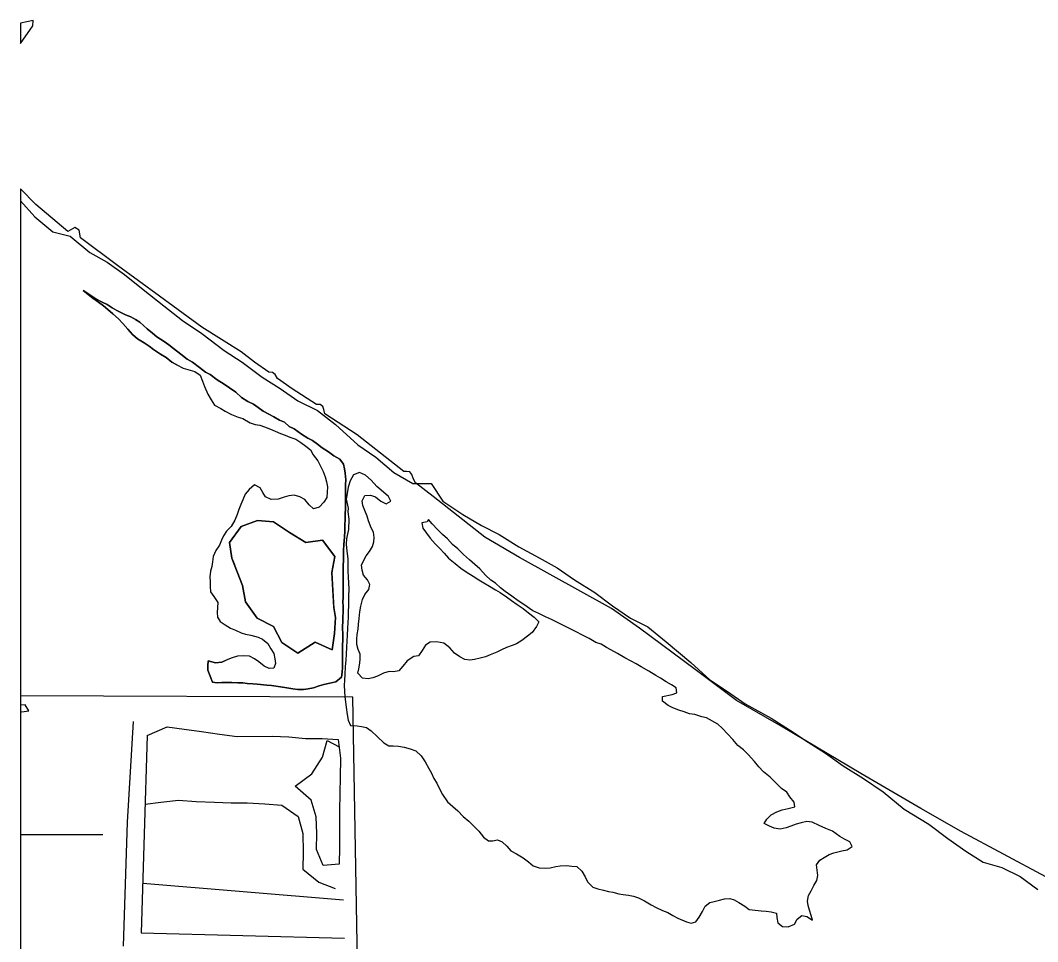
# Model space of a CAD drawing. Extents: x 0 to 34, y 0 to 22.
# Drawn here: x 2.1 to 2.657, y 18.824 to 19.328 of the extents above; entities that cross this region are included whole.
import ezdxf

# ---------------------------------------------------------------- set-up
doc = ezdxf.new("R2010")
doc.units = 0
for name, color, linetype in [('GM_X_Corporation', 7, 'Continuous'), ('GM_X_Major_Lake', 7, 'Continuous'), ('GM_X_Minor_River', 7, 'Continuous')]:
    doc.layers.add(name, color=color, linetype=linetype)

msp = doc.modelspace()

# ---------------------------------------------------------------- linework, layer by layer
at = {"layer": 'GM_X_Corporation'}
for points in [[(2.1, 19.32617), (2.1, 19.31507), (2.1069, 19.32471), (2.10704, 19.32774)], [(2.1, 18.95812), (2.1, 18.4508), (2.29081, 18.44969), (2.28188, 18.95748)]]:
    msp.add_lwpolyline(points, close=True, dxfattribs=at)
msp.add_lwpolyline([(2.66112, 18.85906), (2.61488, 18.88384), (2.59271, 18.89655), (2.55989, 18.91562), (2.51643, 18.94149), (2.49189, 18.95553), (2.46928, 18.97253), (2.43891, 18.99515), (2.42353, 19.00586), (2.37319, 19.03387), (2.35412, 19.04496), (2.33964, 19.05649), (2.32589, 19.06728), (2.31628, 19.07467), (2.3151, 19.0766), (2.31421, 19.07926), (2.31318, 19.08074), (2.31141, 19.08088), (2.30978, 19.08088), (2.28435, 19.10099), (2.26666, 19.11237), (2.26617, 19.11488), (2.26558, 19.11651), (2.2641, 19.11754), (2.26203, 19.11754), (2.24873, 19.12611), (2.24075, 19.13173), (2.23942, 19.13395), (2.23794, 19.13513), (2.23602, 19.13528), (2.22818, 19.14075), (2.22079, 19.14637), (2.19936, 19.15982), (2.17615, 19.17682), (2.15309, 19.19367), (2.13299, 19.20875), (2.1321, 19.21289), (2.12988, 19.21436), (2.12604, 19.21229), (2.10845, 19.22693), (2.1, 19.23555), (2.1, 16.59135)], dxfattribs=at)
at = {"layer": 'GM_X_Major_Lake'}
msp.add_lwpolyline([(2.1, 19.229), (2.1079, 19.22025), (2.11776, 19.21209), (2.12724, 19.20962), (2.13805, 19.20069), (2.14753, 19.19538), (2.15701, 19.18873), (2.16725, 19.18038), (2.17844, 19.17145), (2.18868, 19.16347), (2.19929, 19.15645), (2.21162, 19.14714), (2.22148, 19.14069), (2.23229, 19.13252), (2.24215, 19.12626), (2.25182, 19.11961), (2.26263, 19.11429), (2.27249, 19.10651), (2.28462, 19.0955), (2.29448, 19.08866), (2.30434, 19.0803), (2.31477, 19.07423), (2.32482, 19.07423), (2.33127, 19.06473), (2.34208, 19.05733), (2.35232, 19.05125), (2.36199, 19.04632), (2.3728, 19.03967), (2.38398, 19.03359), (2.39384, 19.02809), (2.40332, 19.02163), (2.41432, 19.01461), (2.42399, 19.00739), (2.43385, 19.00055), (2.44333, 18.99581), (2.45338, 18.98764), (2.46685, 18.97644), (2.47727, 18.96695), (2.48695, 18.96049), (2.49662, 18.95384), (2.51084, 18.94587), (2.52089, 18.9396), (2.53113, 18.93277), (2.54061, 18.92669), (2.55028, 18.91986), (2.56146, 18.91283), (2.57227, 18.90561), (2.58365, 18.89612), (2.59711, 18.88796), (2.60754, 18.87998), (2.6174, 18.87314), (2.62688, 18.86707), (2.63712, 18.86422), (2.64717, 18.85929), (2.65684, 18.85207)], dxfattribs=at)
at = {"layer": 'GM_X_Minor_River'}
for p, q in [((2.10271, 18.95324), (2.1, 18.95295)), ((2.10463, 18.94983), (2.10271, 18.95324)), ((2.1, 18.88221), (2.14522, 18.88217))]:
    msp.add_line(p, q, dxfattribs=at)
for points in [[(2.13438, 19.17993), (2.13972, 19.17578), (2.14277, 19.17351), (2.14544, 19.17162), (2.14792, 19.16954), (2.15059, 19.16708), (2.15364, 19.16444), (2.15612, 19.16179), (2.15879, 19.15876), (2.16146, 19.15592), (2.16413, 19.15346), (2.16775, 19.1512), (2.17042, 19.1495), (2.1729, 19.14761), (2.17671, 19.14516), (2.17975, 19.14327), (2.18299, 19.14063), (2.18566, 19.13931)], [(2.21269, 18.9777), (2.21023, 18.97655), (2.20681, 18.97616), (2.20282, 18.97728), (2.20264, 18.97462), (2.20266, 18.97214), (2.20516, 18.96569), (2.20763, 18.96533), (2.21028, 18.96534), (2.21579, 18.96536), (2.21902, 18.96519), (2.22167, 18.9652), (2.22414, 18.96483), (2.22718, 18.96466), (2.22965, 18.96448), (2.23497, 18.96393), (2.23744, 18.96376), (2.24238, 18.96302), (2.2458, 18.96247), (2.24903, 18.96191), (2.25188, 18.96154), (2.25491, 18.96156), (2.25757, 18.96195), (2.26041, 18.96253), (2.26345, 18.96369), (2.2661, 18.96427), (2.26932, 18.96505), (2.27274, 18.96582), (2.27576, 18.96831), (2.27613, 18.97116), (2.2763, 18.97363), (2.27624, 18.98599), (2.27642, 18.98846), (2.27641, 18.99093), (2.27638, 18.99606), (2.27655, 18.99872), (2.27654, 19.00119), (2.27672, 19.00404), (2.2767, 19.00708), (2.2765, 19.00955), (2.27668, 19.01202), (2.27659, 19.02837), (2.27676, 19.03331), (2.27692, 19.03768), (2.2771, 19.04091), (2.27746, 19.04491), (2.27763, 19.04833), (2.27761, 19.05137), (2.27778, 19.05498), (2.27777, 19.05764), (2.27795, 19.06049), (2.27788, 19.0738), (2.27805, 19.07627), (2.27785, 19.07988), (2.27745, 19.08235), (2.27687, 19.08482), (2.27477, 19.08766), (2.27153, 19.08954), (2.26867, 19.09162), (2.26525, 19.09388), (2.26258, 19.09577), (2.25991, 19.09785), (2.25724, 19.09917), (2.25382, 19.10124), (2.24981, 19.10426), (2.24715, 19.10558), (2.24448, 19.10785), (2.24182, 19.10898), (2.23877, 19.11086), (2.23592, 19.11218), (2.23287, 19.11388), (2.2302, 19.11595), (2.22754, 19.11765), (2.22449, 19.11916), (2.22106, 19.12142), (2.21801, 19.12426), (2.21439, 19.12671), (2.21153, 19.1286), (2.20772, 19.13105), (2.20391, 19.13389), (2.20125, 19.1352), (2.19801, 19.13785), (2.1942, 19.14068), (2.19134, 19.14238), (2.18791, 19.14502), (2.1839, 19.14824), (2.18124, 19.15012), (2.17876, 19.15201), (2.17476, 19.15465), (2.17228, 19.15654), (2.16942, 19.159), (2.16542, 19.16259), (2.16294, 19.1641), (2.16047, 19.16542), (2.15761, 19.16655), (2.15285, 19.169), (2.15019, 19.1705), (2.14752, 19.1722), (2.14486, 19.17352), (2.14124, 19.1754), (2.13438, 19.17993)], [(2.18566, 19.13931), (2.18299, 19.14063), (2.17975, 19.14327), (2.17671, 19.14516), (2.1729, 19.14761), (2.17042, 19.1495), (2.16775, 19.1512), (2.16413, 19.15346), (2.16146, 19.15592), (2.15879, 19.15876), (2.15612, 19.16179), (2.15364, 19.16444), (2.15059, 19.16708), (2.14792, 19.16954), (2.14544, 19.17162), (2.14277, 19.17351), (2.13972, 19.17578), (2.13705, 19.17785)], [(2.13781, 19.17767), (2.14124, 19.1754), (2.14486, 19.17352), (2.14752, 19.1722), (2.15019, 19.1705), (2.15285, 19.169), (2.15761, 19.16655), (2.16047, 19.16542), (2.16294, 19.1641), (2.16542, 19.16259), (2.16942, 19.159), (2.17228, 19.15654), (2.17476, 19.15465), (2.17876, 19.15201), (2.18124, 19.15012), (2.1839, 19.14824), (2.18791, 19.14502), (2.19134, 19.14238), (2.1942, 19.14068), (2.19801, 19.13785), (2.20125, 19.1352), (2.20391, 19.13389), (2.20772, 19.13105), (2.21153, 19.1286), (2.21439, 19.12671), (2.21801, 19.12426), (2.22106, 19.12142), (2.22449, 19.11916), (2.22754, 19.11765), (2.2302, 19.11595), (2.23287, 19.11388), (2.23592, 19.11218), (2.23877, 19.11086), (2.24182, 19.10898), (2.24448, 19.10785), (2.24715, 19.10558), (2.24981, 19.10426), (2.25382, 19.10124), (2.25724, 19.09917), (2.25991, 19.09785), (2.26258, 19.09577), (2.26525, 19.09388), (2.26867, 19.09162), (2.27153, 19.08954), (2.27477, 19.08766), (2.27687, 19.08482), (2.27745, 19.08235), (2.27785, 19.07988), (2.27805, 19.07627), (2.27788, 19.0738), (2.27795, 19.06049), (2.27777, 19.05764), (2.27778, 19.05498), (2.27761, 19.05137), (2.27763, 19.04833), (2.27746, 19.04491), (2.2771, 19.04091), (2.27692, 19.03768), (2.27676, 19.03331), (2.27659, 19.02837), (2.27668, 19.01202), (2.2765, 19.00955), (2.2767, 19.00708), (2.27672, 19.00404), (2.27654, 19.00119), (2.27655, 18.99872), (2.27638, 18.99606), (2.27641, 18.99093), (2.27642, 18.98846), (2.27624, 18.98599), (2.2763, 18.97363), (2.27613, 18.97116), (2.27576, 18.96831), (2.27274, 18.96582), (2.26932, 18.96505), (2.2661, 18.96427), (2.26345, 18.96369), (2.26041, 18.96253), (2.25757, 18.96195), (2.25491, 18.96156), (2.25188, 18.96154), (2.24903, 18.96191), (2.2458, 18.96247), (2.24238, 18.96302), (2.23744, 18.96376), (2.23497, 18.96393), (2.22965, 18.96448), (2.22718, 18.96466), (2.22414, 18.96483), (2.22167, 18.9652), (2.21902, 18.96519), (2.21579, 18.96536), (2.21028, 18.96534), (2.20763, 18.96533), (2.20516, 18.96569), (2.20266, 18.97214), (2.20264, 18.97462), (2.20282, 18.97728), (2.20681, 18.97616), (2.21023, 18.97655), (2.21269, 18.9777)], [(2.18566, 19.13931), (2.18909, 19.13743), (2.19289, 19.1363), (2.19555, 19.13556), (2.19841, 19.13367), (2.19975, 19.13025), (2.20072, 19.12741), (2.20264, 19.12324), (2.20436, 19.12001), (2.20628, 19.11717), (2.2097, 19.11529), (2.21218, 19.11397), (2.2156, 19.11209), (2.21922, 19.11058), (2.22169, 19.10983), (2.22569, 19.10757), (2.22854, 19.10663), (2.23101, 19.10627), (2.23367, 19.10533), (2.23691, 19.10401), (2.23938, 19.10288), (2.24242, 19.10176), (2.2449, 19.10082), (2.24756, 19.09969), (2.25079, 19.09857), (2.25346, 19.09668), (2.25632, 19.09479), (2.2588, 19.09271), (2.26033, 19.09006), (2.26281, 19.08665), (2.26416, 19.08419), (2.26569, 19.08096), (2.26685, 19.07793), (2.26762, 19.07527), (2.26801, 19.07242), (2.26766, 19.06672), (2.26616, 19.06405), (2.26351, 19.06138), (2.26048, 19.06041), (2.258, 19.06268), (2.25571, 19.06552), (2.25304, 19.06703), (2.24981, 19.06796), (2.24697, 19.06757), (2.24431, 19.0668), (2.24109, 19.06583), (2.23729, 19.06562), (2.23425, 19.06694), (2.23272, 19.0694), (2.23119, 19.07187), (2.22814, 19.07356), (2.22531, 19.07108), (2.22304, 19.06841), (2.22173, 19.06536), (2.2206, 19.06288), (2.21948, 19.06003), (2.21873, 19.05736), (2.21742, 19.05432), (2.21535, 19.0507), (2.21289, 19.04821), (2.2112, 19.04574), (2.21007, 19.04326), (2.20895, 19.04059), (2.20706, 19.03773), (2.20556, 19.0343), (2.2052, 19.03145), (2.20483, 19.02898), (2.20409, 19.02632), (2.20372, 19.02327), (2.20393, 19.02042), (2.20394, 19.01795), (2.20414, 19.0151), (2.20587, 19.01245), (2.20816, 19.00923), (2.20798, 19.00638), (2.20762, 19.00372), (2.20782, 19.00125), (2.20935, 18.99878), (2.21202, 18.9969), (2.21507, 18.9952), (2.21773, 18.99407), (2.22078, 18.99257), (2.22325, 18.99182), (2.2261, 18.99126), (2.23009, 18.99014), (2.23256, 18.9892), (2.23542, 18.98674), (2.23715, 18.9839), (2.23868, 18.98125), (2.23926, 18.9784), (2.23966, 18.97574), (2.23872, 18.97327), (2.23625, 18.97306), (2.2334, 18.97438), (2.23054, 18.97665), (2.22806, 18.97835), (2.2254, 18.97985), (2.22236, 18.98003), (2.21875, 18.97982), (2.21591, 18.97886), (2.21269, 18.9777)], [(2.31785, 18.9801), (2.31538, 18.97971), (2.3116, 18.97722), (2.30933, 18.97436), (2.30707, 18.97188), (2.30422, 18.97129), (2.30175, 18.97147), (2.29872, 18.97051), (2.2955, 18.96897), (2.29285, 18.96801), (2.29038, 18.96743), (2.28716, 18.96779), (2.28467, 18.97044), (2.28523, 18.97291), (2.28578, 18.97596), (2.28596, 18.97843), (2.28595, 18.9809), (2.2848, 18.98355), (2.28421, 18.98621), (2.2842, 18.98906), (2.28438, 18.99173), (2.28493, 18.99458), (2.2851, 18.99743), (2.28547, 19.00047), (2.28583, 19.00409), (2.28638, 19.00713), (2.28731, 19.01075), (2.28844, 19.0136), (2.2907, 19.01627), (2.29126, 19.01913), (2.28992, 19.02159), (2.28781, 19.02424), (2.28704, 19.0269), (2.28665, 19.02956), (2.28777, 19.03203), (2.28928, 19.0347), (2.29116, 19.03718), (2.29267, 19.03985), (2.29342, 19.04232), (2.29359, 19.04479), (2.2932, 19.04764), (2.29205, 19.05011), (2.29051, 19.0539), (2.28974, 19.05637), (2.28858, 19.05959), (2.28743, 19.06225), (2.28704, 19.06491), (2.28854, 19.06777), (2.29158, 19.06797), (2.29443, 19.06703), (2.29729, 19.06458), (2.30014, 19.06326), (2.30279, 19.0646), (2.30145, 19.06726), (2.29878, 19.06953), (2.29516, 19.07274), (2.29191, 19.07614), (2.28886, 19.07879), (2.28563, 19.0803), (2.28241, 19.07914), (2.28053, 19.07571), (2.2794, 19.07228), (2.27885, 19.06886), (2.2783, 19.06582), (2.27931, 19.06073), (2.27914, 19.05887), (2.27982, 19.0548), (2.27956, 19.04912), (2.27889, 19.0459), (2.27846, 19.04395), (2.27823, 19.04111), (2.27863, 19.03731), (2.27923, 19.03313), (2.27926, 19.02629), (2.27947, 19.02306), (2.27967, 19.02002), (2.27969, 19.01641), (2.27952, 19.01261), (2.27955, 19.0071), (2.27937, 19.00462), (2.27939, 19.00139), (2.27922, 18.99816), (2.27904, 18.99512), (2.27887, 18.99132), (2.2787, 18.98809), (2.27853, 18.98467), (2.27836, 18.98086), (2.27818, 18.97763), (2.27782, 18.97421), (2.27765, 18.96984), (2.27748, 18.96661), (2.2773, 18.96375), (2.27732, 18.96071), (2.27753, 18.95767), (2.27831, 18.95198), (2.2789, 18.94799), (2.27949, 18.94476), (2.28064, 18.94191), (2.28425, 18.94174), (2.28672, 18.94137), (2.28938, 18.94082)], [(2.27154, 19.00669), (2.27053, 19.02568), (2.27219, 19.03443), (2.26532, 19.04333), (2.25621, 19.04196), (2.24726, 19.04743), (2.2385, 19.05328), (2.22976, 19.05399), (2.22086, 19.05072), (2.21445, 19.04195), (2.21571, 19.0335)], [(2.21571, 19.0335), (2.21445, 19.04195), (2.22086, 19.05072), (2.22976, 19.05399), (2.2385, 19.05328), (2.24726, 19.04743), (2.25621, 19.04196), (2.26532, 19.04333), (2.27219, 19.03443), (2.27053, 19.02568), (2.27159, 19.00569)], [(2.32335, 19.05463), (2.32259, 19.05329), (2.31975, 19.05271), (2.32033, 19.04986), (2.32225, 19.04721), (2.32435, 19.04437), (2.32702, 19.04134), (2.3295, 19.03869), (2.33198, 19.03623), (2.33428, 19.03339), (2.3379, 19.03056), (2.34114, 19.02791), (2.344, 19.02603), (2.3478, 19.02357), (2.35085, 19.02169), (2.35371, 19.01999), (2.35676, 19.0181), (2.35999, 19.01622), (2.36266, 19.01471), (2.36609, 19.01226), (2.36876, 19.01037), (2.3718, 19.0081), (2.37523, 19.00584), (2.37809, 19.00357), (2.38114, 19.00111), (2.38381, 18.99866), (2.3825, 18.99599), (2.38005, 18.99275), (2.37759, 18.99084), (2.37437, 18.98835), (2.37154, 18.98662), (2.36907, 18.98566), (2.36604, 18.98451), (2.36339, 18.98336), (2.36074, 18.98201), (2.35714, 18.98048), (2.35449, 18.97951), (2.35164, 18.97874), (2.34861, 18.97796), (2.34595, 18.97757), (2.34329, 18.97794), (2.34044, 18.97945), (2.33758, 18.98152), (2.3351, 18.98436), (2.33167, 18.98701), (2.32768, 18.98775), (2.32426, 18.98754), (2.3218, 18.98582), (2.31992, 18.98296), (2.31785, 18.9801)], [(2.536, 18.86273), (2.53561, 18.86558), (2.53749, 18.86825), (2.53995, 18.86959), (2.5426, 18.87131), (2.54525, 18.87228), (2.54961, 18.87325), (2.55246, 18.87383), (2.5553, 18.87574), (2.55396, 18.87821), (2.5511, 18.87971), (2.54843, 18.88122), (2.54443, 18.88405), (2.54082, 18.88556), (2.5372, 18.88725), (2.5334, 18.88894), (2.53036, 18.88931), (2.52732, 18.88872), (2.52448, 18.88795), (2.52164, 18.8868), (2.51918, 18.88584), (2.51576, 18.88525), (2.51253, 18.8858), (2.51006, 18.88674), (2.50701, 18.88825), (2.50852, 18.89073), (2.51098, 18.89302), (2.514, 18.89474), (2.51685, 18.89571), (2.52026, 18.89648), (2.52386, 18.89745), (2.52347, 18.89992), (2.52118, 18.90295), (2.51945, 18.90541), (2.5166, 18.90749), (2.51374, 18.91014), (2.5103, 18.91354), (2.50668, 18.91656), (2.5042, 18.91921), (2.50171, 18.92224), (2.49828, 18.92603), (2.4958, 18.92849), (2.49256, 18.93094), (2.48988, 18.93416), (2.48721, 18.93719), (2.48416, 18.94041), (2.48168, 18.94267), (2.47558, 18.94607), (2.47292, 18.94662), (2.46912, 18.94794), (2.46627, 18.9483), (2.46323, 18.94943), (2.46038, 18.95036), (2.45714, 18.95149), (2.45448, 18.95281), (2.45143, 18.95526), (2.45141, 18.95773), (2.45672, 18.9589), (2.45919, 18.95986), (2.45898, 18.96252), (2.45632, 18.96422), (2.45346, 18.96573), (2.45041, 18.9678), (2.44775, 18.96931), (2.44394, 18.97157), (2.43975, 18.97402), (2.43708, 18.97572), (2.43423, 18.97704), (2.4308, 18.97892), (2.4268, 18.98137), (2.42319, 18.98326), (2.42071, 18.98458), (2.41786, 18.98646), (2.415, 18.9874), (2.4112, 18.98947), (2.4072, 18.99154), (2.40453, 18.99305), (2.39426, 18.99814), (2.39064, 18.99983), (2.38741, 19.00133), (2.38379, 19.00322), (2.38055, 19.00472), (2.3756, 19.00812), (2.37236, 19.0102), (2.36893, 19.01265), (2.36531, 19.01529), (2.36284, 19.01718), (2.35997, 19.01983), (2.3575, 19.02134), (2.35464, 19.02418), (2.35139, 19.02758), (2.34872, 19.03004), (2.34586, 19.0325), (2.34243, 19.03552), (2.33938, 19.03855), (2.33652, 19.041), (2.33384, 19.04403), (2.33098, 19.04649), (2.32831, 19.04914), (2.32545, 19.05217), (2.32335, 19.05463)], [(2.21571, 19.0335), (2.22159, 19.01842), (2.22316, 19.00949), (2.22966, 19.00059), (2.2386, 18.99607), (2.24301, 18.98735), (2.25177, 18.9815), (2.26143, 18.98744), (2.27056, 18.9833), (2.27184, 18.99224), (2.27256, 19.00098), (2.27154, 19.00669)], [(2.27157, 19.0065), (2.27256, 19.00098), (2.27184, 18.99224), (2.27056, 18.9833), (2.26143, 18.98744), (2.25177, 18.9815), (2.24301, 18.98735), (2.2386, 18.99607), (2.22966, 19.00059), (2.22316, 19.00949), (2.22159, 19.01842), (2.21571, 19.0335), (2.21723, 19.03006)], [(2.1, 18.94947), (2.10083, 18.94943), (2.10463, 18.94983)], [(2.1618, 18.94402), (2.15847, 18.88907), (2.15635, 18.82122)], [(2.16943, 18.93645), (2.18041, 18.94125), (2.18972, 18.93996), (2.19922, 18.93868), (2.20891, 18.9372), (2.2186, 18.93592), (2.23777, 18.93601), (2.24689, 18.93567), (2.256, 18.93477), (2.26511, 18.93481), (2.27385, 18.93428), (2.27523, 18.92402), (2.27509, 18.91357), (2.27476, 18.90483), (2.27462, 18.89494), (2.27472, 18.87537), (2.27439, 18.86606), (2.26566, 18.86525), (2.26201, 18.87398), (2.26234, 18.88272), (2.26192, 18.89184), (2.25921, 18.90095), (2.25044, 18.9087), (2.25952, 18.9154), (2.26536, 18.92455), (2.26797, 18.93368), (2.27442, 18.9303)], [(2.28938, 18.94082), (2.29205, 18.93893), (2.29892, 18.9325), (2.30158, 18.9308), (2.30405, 18.93081), (2.3069, 18.93064), (2.31013, 18.93008), (2.31336, 18.92915), (2.3164, 18.92802), (2.31927, 18.92537), (2.32156, 18.92196), (2.32348, 18.91836), (2.32501, 18.9159), (2.32635, 18.91286), (2.32789, 18.9104), (2.32961, 18.9068), (2.33095, 18.90414), (2.33382, 18.90016), (2.33668, 18.89752), (2.33935, 18.89525), (2.34241, 18.89203), (2.34546, 18.88958), (2.34832, 18.88655), (2.35099, 18.88409), (2.35348, 18.88087), (2.35614, 18.87879), (2.35861, 18.87881), (2.36108, 18.87939), (2.36374, 18.87826), (2.36622, 18.8758), (2.36851, 18.87334), (2.37156, 18.87164), (2.37517, 18.86957), (2.37803, 18.8673), (2.3807, 18.86504), (2.38393, 18.8641), (2.38735, 18.86374), (2.39001, 18.86394), (2.39304, 18.86471), (2.39551, 18.86511), (2.39893, 18.86531), (2.40178, 18.86495), (2.40462, 18.86477), (2.40729, 18.86212), (2.40902, 18.85909), (2.41036, 18.85643), (2.41322, 18.85341), (2.41608, 18.85247), (2.41912, 18.85172), (2.42178, 18.85098), (2.42425, 18.85061), (2.42748, 18.84986), (2.42995, 18.8495), (2.4328, 18.84913), (2.43546, 18.84857), (2.43831, 18.84763), (2.44155, 18.84594), (2.44517, 18.84368), (2.44802, 18.84236), (2.45145, 18.84066), (2.4543, 18.83954), (2.45716, 18.83784), (2.45982, 18.83652), (2.46458, 18.83445), (2.46705, 18.83371), (2.4697, 18.83448), (2.4714, 18.83696), (2.47328, 18.8402), (2.47479, 18.84305), (2.47724, 18.84497), (2.47971, 18.84555), (2.48255, 18.84632), (2.48539, 18.8471), (2.48824, 18.8473), (2.49071, 18.84655), (2.49319, 18.84504), (2.49643, 18.84297), (2.4989, 18.84127), (2.50536, 18.84054), (2.50821, 18.84036), (2.51087, 18.83999), (2.51372, 18.83925), (2.51392, 18.83678), (2.51451, 18.83393), (2.51718, 18.83185), (2.52021, 18.83168), (2.52362, 18.83321), (2.52513, 18.83588), (2.52759, 18.83798), (2.53044, 18.83743), (2.53348, 18.83535), (2.53271, 18.83801), (2.53194, 18.84085), (2.53116, 18.84332), (2.53077, 18.84579), (2.53132, 18.84883), (2.53283, 18.8515), (2.53433, 18.85436), (2.53584, 18.85703), (2.53639, 18.85988), (2.536, 18.86273)], [(2.16943, 18.93645), (2.16619, 18.82849), (2.27744, 18.82559)], [(2.1683, 18.8988), (2.17683, 18.89999), (2.18651, 18.90099), (2.19619, 18.90028), (2.20625, 18.89994), (2.21537, 18.89961), (2.2241, 18.89965), (2.23378, 18.89912), (2.24309, 18.89822), (2.25204, 18.89218), (2.25456, 18.88288), (2.2548, 18.87261), (2.25466, 18.8633), (2.26343, 18.85612), (2.27237, 18.85274)], [(2.27677, 18.8463), (2.167, 18.85552)]]:
    msp.add_lwpolyline(points, dxfattribs=at)

doc.saveas('drawing.dxf')
